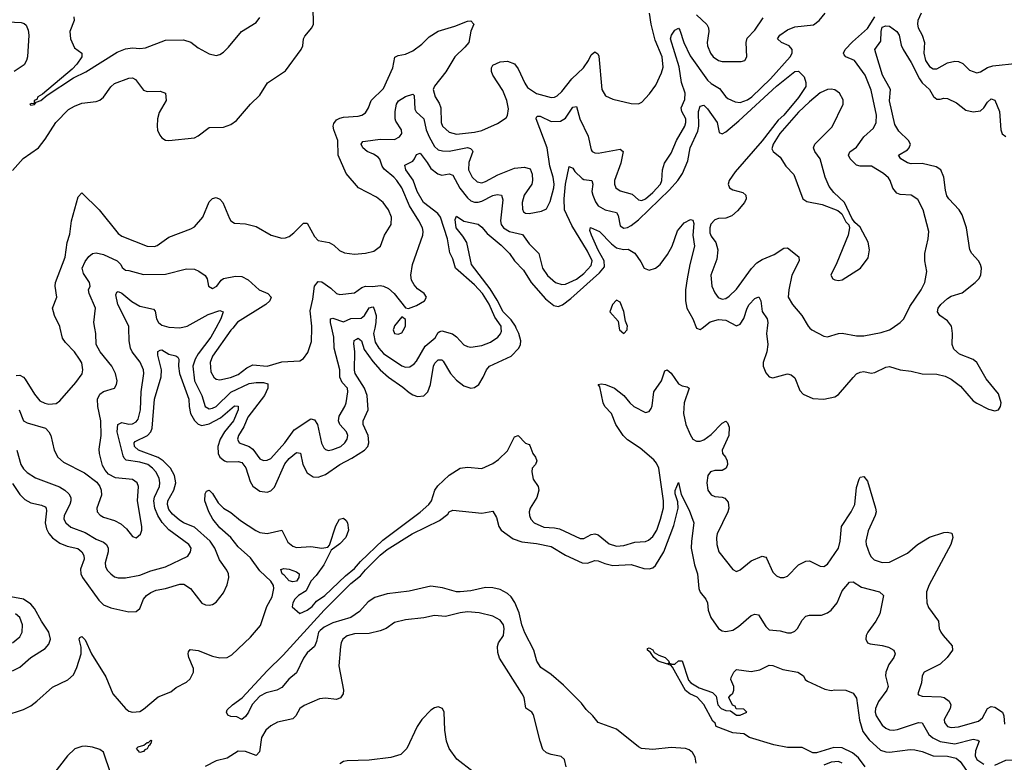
# Model space of a CAD drawing. Header units: inches. Extents: x 1694797 to 1849917, y 907313 to 1017959.
# Tile 703 of 834: x 1824009 to 1829422, y 967614 to 971694. Entities that reach past the tile are written whole.
import ezdxf

# ---------------------------------------------------------------- set-up
doc = ezdxf.new("R2010")
doc.units = ezdxf.units.IN
doc.header["$MEASUREMENT"] = 0
doc.layers.add('B8926', color=7, linetype='Continuous')
doc.layers.add('B8927', color=7, linetype='Continuous')

msp = doc.modelspace()

# ---------------------------------------------------------------- linework, layer by layer
at = {"layer": 'B8926', "color": 5}
for points, elevation in [([(1823970, 969146.8), (1824010, 969085.3), (1824038.2, 969058.2), (1824070, 969040.4), (1824130, 969027.6), (1824150, 969018.3), (1824155.4, 969010), (1824155.9, 968995.9), (1824149.2, 968929.2), (1824156.7, 968896.7), (1824170, 968871.1), (1824190, 968846.7), (1824230, 968818), (1824270, 968801), (1824328.5, 968788.5), (1824350.9, 968770), (1824362.7, 968750), (1824363.9, 968730), (1824344.2, 968675.8), (1824345.3, 968650), (1824354.8, 968630), (1824445.1, 968505.1), (1824470, 968478.9), (1824510, 968462), (1824610, 968440.7), (1824650, 968442), (1824670, 968458.7), (1824689.9, 968510.1), (1824706.2, 968530), (1824730, 968547.5), (1824759.5, 968559.5), (1824810.8, 968569.2), (1824890, 968593.3), (1824912.1, 968592.1), (1824948.3, 968570), (1825010, 968488.1), (1825030, 968479.2), (1825050, 968477.2), (1825070, 968481.8), (1825090, 968493.8), (1825130, 968544.9), (1825150.6, 968590), (1825158.5, 968630), (1825156.8, 968650), (1825148.5, 968670), (1825107.1, 968727.1), (1825082, 968790), (1825056.3, 968830), (1824970, 968905.9), (1824910, 968930.3), (1824885.7, 968945.7), (1824850, 968976.7), (1824830, 969002.4), (1824821.2, 969030), (1824823, 969050), (1824857.3, 969110), (1824867.9, 969150), (1824860.9, 969190), (1824837.8, 969230), (1824797.6, 969270), (1824770, 969288.3), (1824662.4, 969330), (1824641.1, 969350), (1824639.1, 969370), (1824643.9, 969376.1), (1824712.2, 969410), (1824730.6, 969429.4), (1824737.8, 969450), (1824750.6, 969610), (1824787.5, 969732.5), (1824788.1, 969770), (1824768.4, 969851.6), (1824768.8, 969871.2), (1824780.8, 969879.2), (1824790, 969880.9), (1824830, 969857.3), (1824867.6, 969847.6), (1824879.3, 969839.3), (1824883.9, 969830), (1824881.6, 969790), (1824887.1, 969750), (1824938.7, 969610), (1824940.4, 969570), (1824948.1, 969530), (1824970, 969491.9), (1824990, 969472.1), (1825010, 969465.1), (1825050, 969474.4), (1825112.7, 969507.3), (1825190, 969573.3), (1825211.1, 969571.1), (1825210.1, 969550), (1825184.1, 969490), (1825134.4, 969430), (1825110.5, 969390), (1825098.5, 969350), (1825101, 969310), (1825110.1, 969290), (1825134.6, 969270), (1825150, 969264.6), (1825210, 969267.5), (1825230, 969260.8), (1825252.4, 969232.4), (1825276.3, 969156.3), (1825290, 969131.2), (1825330, 969103.5), (1825370, 969099), (1825390, 969106.4), (1825410, 969125.4), (1825466.3, 969253.7), (1825490, 969284.2), (1825530, 969315.5), (1825552.7, 969312.7), (1825566, 969250), (1825590, 969204.5), (1825623.1, 969183.1), (1825650, 969181.5), (1825690, 969196.3), (1825769.8, 969250), (1825835.1, 969284.9), (1825903.9, 969330), (1825923.1, 969350), (1825929, 969370), (1825927.5, 969392.5), (1825924.2, 969410), (1825898, 969470), (1825896.7, 969490), (1825924.5, 969550), (1825919.2, 969630), (1825903.9, 969670), (1825853.3, 969750), (1825849.6, 969769.6), (1825850.9, 969870.9), (1825846.6, 969913.4), (1825848.6, 969931.4), (1825860.6, 969939.4), (1825870, 969944.3), (1825889.1, 969930), (1825902.5, 969882.5), (1825950, 969815.5), (1825990, 969770.7), (1826037.2, 969730), (1826116.1, 969676.1), (1826150, 969646.5), (1826170, 969632.7), (1826196.5, 969623.5), (1826230, 969628.6), (1826252.6, 969650), (1826268.1, 969690), (1826284.5, 969790), (1826292.1, 969807.9), (1826310, 969825.4), (1826330, 969825.8), (1826337.9, 969817.9), (1826377, 969750), (1826410, 969713.4), (1826450, 969683.5), (1826490, 969670.2), (1826510, 969673.7), (1826532.5, 969690), (1826557, 969730), (1826574.8, 969770), (1826590.9, 969790), (1826710, 969846.2), (1826752.2, 969890), (1826761.6, 969910), (1826763.8, 969930), (1826753.9, 969970), (1826739.3, 970000)], 620), ([(1823990, 969738.9), (1824010, 969741.5), (1824030, 969731.2), (1824039.8, 969719.8), (1824090, 969636.5), (1824120.3, 969600.3), (1824146.7, 969586.7), (1824170, 969581.4), (1824210, 969584.9), (1824230, 969600.3), (1824318.8, 969701.2), (1824351.8, 969748.2), (1824357, 969770), (1824350, 969809.5), (1824338.4, 969830), (1824310.7, 969870), (1824260.9, 969920.9), (1824245.2, 969945.2), (1824231.5, 970000)], 680), ([(1823993.4, 969330), (1824016.1, 969250), (1824030, 969227.2), (1824050, 969206.5), (1824096.6, 969176.6), (1824227.9, 969127.9), (1824258, 969110), (1824278.9, 969090), (1824290.2, 969070), (1824291, 969050), (1824285.3, 969030), (1824252.9, 968970), (1824252.6, 968950), (1824262.7, 968930), (1824290, 968905.9), (1824370, 968877.6), (1824430, 968839.5), (1824470, 968824), (1824487.3, 968810), (1824495.3, 968790), (1824495.8, 968770), (1824479, 968710), (1824480.6, 968690), (1824490.2, 968670), (1824510, 968649.1), (1824530, 968633.6), (1824550, 968627.1), (1824590, 968627.5), (1824670, 968642.4), (1824730, 968665.4), (1824810, 968687.6), (1824932.7, 968747.3), (1824948, 968770), (1824951, 968790), (1824939.7, 968810), (1824830, 968891.1), (1824792.4, 968932.4), (1824767.9, 968970), (1824752.6, 969010), (1824746.3, 969050), (1824749.6, 969070.4), (1824776.9, 969130), (1824779.4, 969150), (1824775.3, 969175.3), (1824757.5, 969210), (1824740.2, 969230), (1824712.9, 969250), (1824670, 969263.3), (1824595.1, 969275.1), (1824584.4, 969284.4), (1824578.2, 969298.2), (1824546, 969430), (1824548.3, 969470), (1824570, 969481.5), (1824610, 969472.2), (1824630, 969473.4), (1824650, 969484.8), (1824659.8, 969500.2), (1824672.9, 969550), (1824676.7, 969650), (1824691.7, 969750), (1824689.9, 969770), (1824672.4, 969812.4), (1824627.9, 969870), (1824618.2, 969890), (1824611.4, 969930), (1824609.3, 970000)], 640), ([(1824005.8, 969550), (1824030.3, 969490), (1824050, 969479), (1824151.6, 969450), (1824170.2, 969430), (1824180.8, 969410), (1824198.6, 969330), (1824219.6, 969290), (1824250, 969264.1), (1824365.5, 969205.5), (1824432.6, 969152.6), (1824449.2, 969130), (1824456.5, 969110), (1824458.5, 969081.5), (1824432.9, 969010), (1824434.9, 968990), (1824451.2, 968971.2), (1824470, 968960.8), (1824530, 968942.6), (1824565.3, 968925.3), (1824596.4, 968896.4), (1824630, 968855.5), (1824650, 968847.7), (1824672.5, 968867.5), (1824680.5, 968890), (1824681.5, 968910), (1824656.6, 969050), (1824662, 969130), (1824655.3, 969150), (1824628.7, 969168.7), (1824536.7, 969176.7), (1824497.1, 969197.1), (1824478.4, 969218.4), (1824465, 969245), (1824447.8, 969310), (1824445.4, 969334.6), (1824457.8, 969410), (1824456.2, 969490), (1824438.4, 969570), (1824436.8, 969610), (1824450, 969637.4), (1824470, 969652), (1824530, 969670.7), (1824541.6, 969690), (1824544.7, 969710), (1824535.3, 969750), (1824516.5, 969790), (1824451.3, 969870), (1824429.8, 969910), (1824427.6, 969970), (1824422, 970000)], 660), ([(1825087.1, 970000), (1825059.9, 969950), (1824990, 969859.1), (1824973, 969830), (1824961.5, 969790), (1824969.3, 969710), (1825011.2, 969630), (1825028.2, 969570), (1825050, 969556.3), (1825070, 969559.3), (1825090, 969568.7), (1825170, 969647.2), (1825270, 969695.5), (1825310, 969701.4), (1825350, 969700.4), (1825373.9, 969693.9), (1825374.1, 969670), (1825354.4, 969630), (1825262.9, 969510), (1825242, 969458), (1825212.2, 969410), (1825206, 969390), (1825215.6, 969370), (1825270, 969349.6), (1825290, 969334.5), (1825330, 969281.1), (1825350, 969272.8), (1825370, 969273.7), (1825390, 969283.2), (1825466.7, 969370), (1825518.3, 969441.7), (1825610, 969501.1), (1825630, 969496.5), (1825646.4, 969470), (1825667.4, 969367.4), (1825681.3, 969341.3), (1825690, 969332.2), (1825707.7, 969327.7), (1825730, 969332.6), (1825774.5, 969350), (1825796.2, 969370), (1825809.8, 969390), (1825813, 969410), (1825806.2, 969430), (1825770, 969469.8), (1825761.7, 969490), (1825764.8, 969515.2), (1825796.5, 969570), (1825803.1, 969590), (1825812.5, 969650), (1825810.6, 969670), (1825781.8, 969701.8), (1825769.9, 969729.9), (1825768.8, 969770), (1825737.5, 969890), (1825736.4, 969950), (1825724.9, 970000)], 640), ([(1825180.1, 970000), (1825170, 969987.9), (1825070, 969846.4), (1825056.4, 969810), (1825060.2, 969760.2), (1825076.5, 969730), (1825090, 969720.2), (1825110, 969715.3), (1825168.9, 969728.9), (1825210, 969745), (1825258.3, 969781.7), (1825290, 969798.5), (1825370, 969791.4), (1825450, 969814.6), (1825550, 969820.3), (1825570, 969832.4), (1825594.1, 969865.9), (1825614.1, 969925.9), (1825614.8, 970000)], 660), ([(1825960.6, 970000), (1825953.5, 969970), (1825963.2, 969923.2), (1825984, 969890), (1826010, 969860.9), (1826110, 969792), (1826130, 969785), (1826153.4, 969786.6), (1826177.3, 969802.7), (1826190, 969817.3), (1826238.5, 969901.5), (1826292.9, 969947.1), (1826310, 969976.5), (1826318.8, 969981.2), (1826330, 969984.6), (1826387.8, 969967.8), (1826411, 969951), (1826450, 969907.9), (1826470, 969898), (1826490, 969895.2), (1826550, 969904.8), (1826596.9, 969923.1), (1826637.2, 969950), (1826652.2, 969967.8), (1826657.4, 969982.6), (1826656.2, 970000)], 640), ([(1826066.3, 970000), (1826063.1, 969990), (1826070, 969970.8), (1826090, 969965.7), (1826110, 969973.4), (1826123.8, 970000)], 660), ([(1827305.4, 970000), (1827307.2, 969990), (1827330, 969970.7), (1827349.3, 969990), (1827349.4, 970000)], 620), ([(1827729.7, 970000), (1827730, 969999.1), (1827750, 969992), (1827760.3, 970000)], 620), ([(1828118.5, 970000), (1828115.1, 969970), (1828122.1, 969910), (1828115.7, 969870), (1828096.5, 969810), (1828095.8, 969790), (1828110, 969753.4), (1828130, 969732.7), (1828150, 969727.4), (1828230, 969748.5), (1828250, 969743.8), (1828270, 969727.3), (1828297.8, 969657.8), (1828316.9, 969636.9), (1828370, 969613.4), (1828430, 969610.3), (1828490, 969622.4), (1828510, 969634.4), (1828590, 969729.1), (1828610, 969748.1), (1828630, 969758.6), (1828650, 969760.8), (1828690, 969752.7), (1828710, 969756.1), (1828770, 969785.8), (1828790, 969788), (1828850, 969771.2), (1828910, 969763.1), (1828970, 969748.7), (1829050, 969747.6), (1829096.1, 969736.1), (1829130, 969720.2), (1829180.6, 969680.6), (1829250, 969600.7), (1829270, 969587.3), (1829334.4, 969554.4), (1829370, 969546), (1829390, 969551), (1829400.9, 969570), (1829404.5, 969590), (1829390, 969639.3), (1829322, 969722), (1829270, 969811.5), (1829250, 969826.6), (1829176.1, 969856.1), (1829144.2, 969884.2), (1829134.7, 969910), (1829137.2, 969970), (1829132.4, 970000)], 620), ([(1828353.4, 970000), (1828363.8, 969990), (1828430, 969955.3), (1828450, 969952), (1828510, 969970.3), (1828530, 969971.8), (1828610, 969958), (1828650, 969958), (1828744.7, 969975.3), (1828790, 969990.2), (1828804.6, 970000)], 640), ([(1823929.2, 967870.8), (1824030, 967904.4), (1824070, 967925.1), (1824104.3, 967950), (1824190, 968027.7), (1824273.6, 968066.4), (1824304.4, 968095.6), (1824324.2, 968135.8), (1824347.6, 968210), (1824346.4, 968246.4), (1824335.8, 968290), (1824340.3, 968299.7), (1824350, 968305.3), (1824370, 968286.7), (1824404.6, 968210), (1824483.2, 968083.2), (1824521.5, 967990), (1824590.1, 967910.1), (1824610, 967895.9), (1824630, 967889.5), (1824670, 967893.4), (1824690, 967905.5), (1824770, 967973.3), (1824839.3, 968000.7), (1824870, 968024.7), (1824926.4, 968053.6), (1824946.6, 968073.4), (1824965.6, 968110), (1824964, 968130), (1824939.5, 968190), (1824935.9, 968210), (1824938, 968222), (1824946.5, 968233.5), (1824990, 968228.8), (1825070, 968197.9), (1825110, 968188.6), (1825150, 968190.6), (1825175.8, 968204.2), (1825278.7, 968301.3), (1825333.9, 968366.1), (1825368.7, 968470), (1825396.4, 968523.6), (1825407.2, 968570), (1825405.2, 968585.2), (1825389.4, 968610), (1825330, 968666.2), (1825278, 968738), (1825210, 968798.3), (1825170.2, 968850.2), (1825110, 968902.4), (1825071.2, 968950), (1825048.3, 968990), (1825027, 969050), (1825028.3, 969090), (1825035.6, 969104.4), (1825050, 969108.9), (1825070, 969091.9), (1825099.4, 969039.4), (1825130, 969011.4), (1825170, 968986.7), (1825222.8, 968942.8), (1825308, 968888), (1825330, 968877.4), (1825370, 968871.4), (1825450, 968889.2), (1825483.4, 968823.4), (1825510, 968802.2), (1825530, 968794.3), (1825610, 968799.2), (1825670, 968791.4), (1825703.3, 968796.7), (1825713.1, 968806.9), (1825746.7, 968913.3), (1825767.9, 968950), (1825790, 968956.1), (1825803.6, 968943.6), (1825811.6, 968930), (1825816.2, 968890), (1825801.7, 968850), (1825770, 968814.1), (1825720.7, 968779.3), (1825680.8, 968699.2), (1825639.1, 968640.9), (1825610, 968609.7), (1825583.8, 968556.2), (1825542.6, 968530), (1825522.4, 968510), (1825510.8, 968490), (1825507.5, 968467.5), (1825550, 968431.3), (1825590, 968449.2), (1825616.1, 968470), (1825641.3, 968498.7), (1825686, 968530), (1825800.9, 968639.1), (1825850, 968679.6), (1825881.9, 968718.1), (1826005.4, 968834.6), (1826211.3, 968988.7), (1826259.1, 969030), (1826273.1, 969050), (1826290.6, 969110), (1826307.5, 969132.5), (1826370, 969191.5), (1826430.1, 969230.1), (1826470, 969235.9), (1826550, 969229.1), (1826610, 969255.9), (1826641.3, 969278.7), (1826690, 969326.2), (1826730, 969401.8), (1826750, 969410.2), (1826790, 969367.9), (1826810, 969360.3), (1826814.4, 969354.4), (1826829.4, 969310), (1826845.2, 969290), (1826851.2, 969270), (1826844, 969250), (1826825.8, 969230), (1826824.2, 969210), (1826832.2, 969170), (1826860.2, 969130), (1826863.8, 969110), (1826852.5, 969070), (1826815.2, 969010), (1826810.2, 968990), (1826811.2, 968970), (1826819.1, 968950), (1826836.9, 968930), (1826890, 968906.2), (1826950, 968903.1), (1826976.9, 968896.9), (1827090, 968843.2), (1827110, 968843.8), (1827150, 968866.6), (1827170, 968870.1), (1827190, 968863.3), (1827250, 968814.4), (1827290, 968800.9), (1827330, 968806.1), (1827390, 968824.6), (1827450, 968827.3), (1827465.8, 968834.2), (1827490, 968854.4), (1827511.1, 968888.9), (1827532.3, 968950), (1827547.5, 969012.5), (1827548.9, 969050), (1827523.1, 969230), (1827510, 969258.4), (1827495.7, 969275.7), (1827419.4, 969339.4), (1827350, 969385.7), (1827326.2, 969410), (1827286.1, 969470), (1827262.5, 969530), (1827226.5, 969570), (1827216, 969590), (1827197.4, 969677.3), (1827189.7, 969690.3), (1827206.3, 969693.7), (1827230, 969689.1), (1827278.4, 969670), (1827330, 969630.2), (1827362.3, 969590), (1827385, 969570), (1827450, 969536.5), (1827470, 969542), (1827481.3, 969558.7), (1827486.8, 969573.1), (1827494.7, 969650), (1827536.7, 969710), (1827555.1, 969764.9), (1827568.5, 969771.5), (1827590, 969752.1), (1827630, 969693.4), (1827650, 969682.3), (1827677.9, 969677.9), (1827688.7, 969670), (1827661.1, 969590), (1827658.6, 969530), (1827671.8, 969470), (1827694.4, 969414.4), (1827710, 969389.1), (1827730, 969379.3), (1827750, 969379.4), (1827770, 969385.6), (1827810, 969415.3), (1827870, 969478), (1827890, 969489), (1827899.5, 969479.5), (1827910, 969454.9), (1827907.3, 969410), (1827870.3, 969330), (1827872.2, 969310), (1827888.8, 969290), (1827898, 969270), (1827900.2, 969250), (1827893.6, 969230), (1827870, 969216.8), (1827830, 969217.2), (1827807.2, 969210), (1827791.7, 969190), (1827786.8, 969150), (1827791.3, 969110), (1827810, 969083.2), (1827830, 969074.4), (1827870, 969071.3), (1827885.6, 969065.6), (1827903.6, 969043.6), (1827907, 969010), (1827901.6, 968990), (1827843.5, 968870), (1827839.7, 968850), (1827841.4, 968810), (1827852.3, 968770), (1827930, 968673.4), (1827950, 968662.4), (1827970, 968671.7), (1828030, 968721.2), (1828090, 968746), (1828110, 968741.3), (1828115.1, 968735.1), (1828150, 968658), (1828170, 968639), (1828190, 968630.2), (1828210, 968629.1), (1828230, 968637.4), (1828290, 968698.7), (1828330, 968719.5), (1828350, 968721.6), (1828410, 968692), (1828430, 968690.3), (1828450, 968702.7), (1828510.9, 968790), (1828520.1, 968830), (1828527.1, 968910), (1828579.4, 968990), (1828599.8, 969030), (1828610, 969124.7), (1828624.2, 969170), (1828630, 969180.7), (1828650, 969184), (1828670, 969158.8), (1828714.3, 969010), (1828716.5, 968990), (1828712.3, 968970), (1828673.7, 968886.3), (1828661.1, 968830), (1828663, 968810), (1828680, 968760), (1828690, 968742.3), (1828707.2, 968727.2), (1828750, 968711.9), (1828790, 968714.3), (1828890, 968764), (1828944.7, 968810), (1829010, 968851.2), (1829090, 968876), (1829110, 968878.7), (1829133.3, 968873.3), (1829139.5, 968850), (1829127.4, 968810), (1829008.2, 968590), (1828993.8, 968550), (1828993.6, 968530), (1828996.5, 968490), (1829004.6, 968464.6), (1829060.7, 968390), (1829063.8, 968350), (1829072.4, 968330), (1829084.9, 968310), (1829134.8, 968254.8), (1829136.9, 968230), (1829108.3, 968190), (1829070, 968153.8), (1828980.3, 968110), (1828970.2, 968090), (1828965.6, 968050), (1828946.7, 967990), (1828950, 967984.9), (1828970, 967978), (1829074.2, 967974.2), (1829090.4, 967970), (1829119, 967950), (1829128.2, 967930), (1829124.7, 967910), (1829091.1, 967850), (1829092.1, 967832), (1829110, 967810.2), (1829130, 967805.5), (1829170, 967808.9), (1829280, 967840), (1829301.6, 967858.4), (1829330, 967909.1), (1829350, 967920.6), (1829370, 967917.3), (1829410.9, 967890), (1829418.6, 967870), (1829423, 967823)], 580), ([(1827727.8, 967610), (1827721.5, 967641.5), (1827707.9, 967667.9), (1827690, 967682.2), (1827669.1, 967689.1), (1827590, 967695), (1827490, 967683.7), (1827427.8, 967690), (1827410, 967699.8), (1827290, 967796.9), (1827190, 967832.7), (1827159.5, 967870), (1827123.7, 967903.7), (1827098.4, 967938.4), (1826998.2, 968038.1), (1826930, 968097.3), (1826874.3, 968134.3), (1826851.3, 968170), (1826834.7, 968230), (1826785.7, 968325.7), (1826769.7, 968369.7), (1826754.9, 968434.9), (1826731.5, 968491.5), (1826710, 968522.7), (1826690, 968542.1), (1826650, 968562.8), (1826610, 968572.3), (1826570, 968573.9), (1826490, 968556.4), (1826429.9, 968549.9), (1826410, 968551.1), (1826333.6, 968573.6), (1826270, 968581.9), (1826150, 968553.9), (1826030, 968539.7), (1825960.9, 968519.1), (1825924.2, 968495.8), (1825877.1, 968442.9), (1825830, 968410.4), (1825730, 968380.2), (1825683.6, 968356.4), (1825661, 968339), (1825651.8, 968330), (1825641.6, 968278.4), (1825630.4, 968250), (1825590, 968216.2), (1825570, 968187), (1825530, 968105.6), (1825488.5, 968071.5), (1825450, 968025.2), (1825422, 968010), (1825363.4, 967996.6), (1825330, 967976.9), (1825288.1, 967931.9), (1825267.2, 967890), (1825250, 967866), (1825230, 967848.7), (1825203.7, 967863.7), (1825170, 967866.6), (1825153, 967873), (1825145.6, 967890), (1825150, 967902), (1825178.5, 967930), (1825231.4, 967968.6), (1825370, 968117.5), (1825457.6, 968202.4), (1825683.5, 968450), (1825830, 968596), (1825882.2, 968637.8), (1825910, 968672), (1825990, 968751.7), (1826030, 968783.8), (1826166, 968870), (1826317.5, 968942.5), (1826362.8, 968977.2), (1826370, 968990.7), (1826390, 968999.1), (1826550, 968983.7), (1826610, 968993.4), (1826630, 968958.8), (1826642.3, 968910), (1826655.6, 968890), (1826722.1, 968842.1), (1826770, 968825.1), (1826850, 968816.9), (1826930, 968799.8), (1827010, 968751.5), (1827102, 968710), (1827130, 968708.3), (1827170, 968722.6), (1827190, 968722), (1827226.3, 968706.3), (1827270, 968695.2), (1827370, 968701.4), (1827439.4, 968679.4), (1827470, 968678), (1827490, 968682.9), (1827503.6, 968696.4), (1827549.4, 968770), (1827604.3, 968915.7), (1827628.1, 969010), (1827626.2, 969046.2), (1827611.5, 969090), (1827611.7, 969108.3), (1827630, 969151.3), (1827645.3, 969085.2), (1827690, 968999.5), (1827715.6, 968930), (1827701.8, 968830), (1827701, 968790), (1827718.6, 968698.6), (1827735.2, 968650), (1827743.2, 968570), (1827750, 968548.7), (1827781.5, 968510), (1827790.9, 968490.9), (1827793.2, 968450), (1827807.8, 968410), (1827850, 968348.6), (1827870, 968336.6), (1827890, 968332.5), (1827930, 968340.2), (1827960.2, 968359.8), (1828030, 968420.2), (1828050, 968428.8), (1828070, 968424.4), (1828110, 968359.5), (1828130, 968341.1), (1828190, 968337.4), (1828230, 968326.3), (1828250, 968326.3), (1828270, 968334.4), (1828285.6, 968350), (1828310, 968395.5), (1828330, 968417.4), (1828350, 968422.7), (1828417.4, 968422.6), (1828450, 968434.6), (1828470, 968450.2), (1828502, 968490), (1828530, 968556.4), (1828570, 968604), (1828590, 968604.9), (1828636.1, 968576.1), (1828734.8, 968550), (1828757.1, 968530), (1828737.4, 968430), (1828715.3, 968390), (1828671.8, 968330), (1828662.6, 968310), (1828660.4, 968290), (1828670.4, 968270.4), (1828684.9, 968264.9), (1828750, 968256.2), (1828786, 968246), (1828813.7, 968230), (1828821.7, 968210), (1828814, 968190), (1828787.7, 968152.3), (1828771, 968110), (1828768.4, 968090), (1828783, 968030), (1828775.3, 968010), (1828730, 967947.8), (1828713, 967910), (1828711.9, 967890), (1828717.2, 967870), (1828750, 967818.4), (1828770, 967801.6), (1828790, 967792.9), (1828810, 967790.8), (1828834.5, 967794.5), (1828950, 967833.5), (1828970, 967830.2), (1829007.4, 967767.4), (1829028.3, 967748.3), (1829068.6, 967728.6), (1829150, 967715.8), (1829250, 967741), (1829276.5, 967736.5), (1829283.2, 967730), (1829263.5, 967676.5), (1829260.6, 967650), (1829270, 967628.8), (1829310, 967603.3)], 560), ([(1823970, 968117.6), (1824010, 968136.6), (1824070.3, 968189.7), (1824150, 968240.2), (1824170, 968263.2), (1824178.1, 968290), (1824169.9, 968330), (1824128.9, 968388.9), (1824090, 968458.7), (1824070, 968483.1), (1824030, 968510.8), (1823919.7, 968530)], 620), ([(1827012.8, 967590), (1827004.7, 967630), (1826986.4, 967646.4), (1826930, 967656.4), (1826906, 967666), (1826885.3, 967685.3), (1826869.7, 967730), (1826834.5, 967874.5), (1826824.7, 967890), (1826792.4, 967912.4), (1826782.3, 967970), (1826771.9, 967990), (1826646.3, 968186.3), (1826637.6, 968217.6), (1826635.4, 968250), (1826641.8, 968270), (1826668.7, 968310), (1826672.3, 968350), (1826668.4, 968370), (1826650, 968395.8), (1826610, 968417.7), (1826534.6, 968434.6), (1826470, 968440.2), (1826430, 968435.6), (1826350, 968415.9), (1826290, 968420.3), (1826230, 968407.1), (1826130, 968397.4), (1826070, 968382.6), (1826023, 968350), (1825990, 968335.6), (1825930, 968321.6), (1825850, 968319.5), (1825810, 968309), (1825786, 968290), (1825775.9, 968270), (1825772.1, 968250), (1825764, 968144), (1825788.4, 968010), (1825787.2, 967990), (1825772.4, 967967.6), (1825750, 967958.7), (1825690, 967965.8), (1825657.9, 967962.1), (1825573.8, 967926.2), (1825550.1, 967909.9), (1825526.5, 967870), (1825510, 967853.5), (1825426.2, 967833.8), (1825390, 967814.2), (1825362.6, 967790), (1825338.5, 967750), (1825327.7, 967672.3), (1825310, 967651.8), (1825250, 967674.3), (1825210, 967674.6), (1825150, 967637.1), (1825090, 967622.4), (1825028.6, 967591.4)], 580), ([(1823970, 968270.2), (1824010, 968304.2), (1824023.5, 968330), (1824025, 968370), (1824010.6, 968410), (1823986.2, 968430)], 640), ([(1828657, 967590), (1828619.6, 967639.6), (1828586.9, 967666.9), (1828530, 967692.8), (1828484, 967696), (1828390, 967666.9), (1828370, 967665.5), (1828310, 967694.7), (1828230, 967695.7), (1828155.1, 967710), (1828020.9, 967750), (1827990, 967770.9), (1827930, 967775.8), (1827838, 967810), (1827832.7, 967830), (1827820.1, 967840.1), (1827770, 967931.6), (1827732.9, 967972.9), (1827693.2, 967990), (1827670, 968009.4), (1827597.6, 968137.6), (1827587.8, 968147.8), (1827578, 968150), (1827582, 968158), (1827593.2, 968153.2), (1827610, 968154), (1827630, 968171), (1827650, 968171.3), (1827686.3, 968066.3), (1827698.4, 968050), (1827744, 968024), (1827817.3, 967997.3), (1827837.6, 967977.6), (1827847.6, 967930), (1827864.4, 967910), (1827890, 967899.3), (1827916.9, 967896.9), (1827950, 967874), (1827970, 967874), (1828006, 967890), (1827990, 967906), (1827947.3, 967907.3), (1827942, 967922), (1827928.4, 967928.4), (1827908, 967970), (1827916.4, 967983.6), (1827930, 967994), (1827935.3, 968010), (1827935.3, 968030), (1827918, 968070), (1827920.4, 968079.6), (1827935.3, 968110), (1827950, 968124.7), (1828030, 968113), (1828077.2, 968122.8), (1828130, 968148), (1828150, 968146.7), (1828204.6, 968124.6), (1828286, 968110), (1828317.3, 968090), (1828327.3, 968070), (1828340.7, 968060.7), (1828435.2, 968015.2), (1828470, 968008), (1828490, 968012.7), (1828551.3, 968010), (1828590, 967993.4), (1828610, 967966), (1828625.1, 967845.1), (1828643.8, 967783.8), (1828678, 967738), (1828741.5, 967681.5), (1828770, 967670.9), (1828790, 967670.1), (1828904.8, 967684.8), (1828930, 967683.2), (1828970, 967673), (1829030, 967648.8), (1829110, 967648.5), (1829156.3, 967636.3), (1829178.8, 967618.8), (1829214.7, 967570)], 540), ([(1826501.5, 967561.5), (1826411.8, 967631.8), (1826369.8, 967690), (1826355.3, 967730), (1826345.8, 967790), (1826342.6, 967890), (1826333.6, 967910), (1826310, 967918.5), (1826290, 967913.5), (1826270, 967899.7), (1826219.5, 967850), (1826194, 967810), (1826136.9, 967690), (1826103.8, 967656.2), (1826050, 967639.8), (1825930, 967626), (1825810, 967622.6), (1825790, 967618.9), (1825770, 967606.3)], 620), ([(1824509.5, 967550), (1824469.6, 967669.5), (1824450, 967684), (1824410, 967697.5), (1824370, 967703.2), (1824350, 967701.6), (1824312.1, 967687.9), (1824271.7, 967650), (1824140, 967480)], 580), ([(1829370, 967599), (1829430, 967625.6), (1829470, 967627.7), (1829510, 967620.7), (1829570, 967587.6)], 560), ([(1828530, 967609.8), (1828510, 967618), (1828470, 967615.8), (1828430, 967599)], 560)]:
    msp.add_lwpolyline(points, dxfattribs=dict(at, elevation=elevation))
for points, elevation in [([(1825510, 968606.2), (1825490, 968610.9), (1825462.9, 968642.9), (1825451.3, 968650), (1825445.6, 968674.4), (1825461, 968679), (1825490, 968675.4), (1825530, 968661), (1825545.5, 968650), (1825544.2, 968630), (1825530, 968609.1)], 560), ([(1827570, 968154), (1827518.4, 968170), (1827494.5, 968190), (1827477.2, 968217.2), (1827459.5, 968230), (1827460.7, 968239.3), (1827470, 968244), (1827490, 968231.8), (1827497.6, 968217.6), (1827522.4, 968202.4), (1827557.1, 968190), (1827578, 968170), (1827579.1, 968160.9)], 540), ([(1824670, 967668.5), (1824652, 967690), (1824660.7, 967699.3), (1824691.4, 967708.6), (1824710, 967723.1), (1824717.7, 967722.3), (1824730, 967735.3), (1824733.6, 967733.6), (1824730, 967717.2), (1824724.5, 967715.5), (1824726.7, 967710), (1824716.8, 967703.2), (1824710, 967687.4), (1824697.3, 967682.7), (1824690, 967673.6)], 560)]:
    msp.add_lwpolyline(points, close=True, dxfattribs=dict(at, elevation=elevation))
at = {"layer": 'B8927', "color": 5}
for points, elevation in [([(1823970, 970866), (1824029.1, 970930.9), (1824112.4, 970990), (1824150, 971038), (1824208.2, 971130), (1824278.3, 971201.7), (1824310, 971220.2), (1824350, 971235.2), (1824430, 971245.8), (1824450, 971252.6), (1824470, 971268.9), (1824510, 971326.3), (1824530, 971343.9), (1824610, 971373.7), (1824630, 971375), (1824645.6, 971365.6), (1824690, 971306.7), (1824710, 971300.2), (1824782, 971302), (1824810.6, 971290), (1824813.7, 971250), (1824776.2, 971183.8), (1824767.3, 971150), (1824764.1, 971110), (1824766.8, 971086.8), (1824779.1, 971059.1), (1824790, 971045.3), (1824810, 971033.1), (1824830, 971030.3), (1824970, 971045.8), (1824990, 971055.8), (1825050, 971102), (1825130, 971104.7), (1825170, 971119), (1825200.3, 971139.7), (1825277.7, 971230), (1825330, 971280.2), (1825371.9, 971348.1), (1825470, 971413.4), (1825555.8, 971530), (1825565.4, 971550), (1825569.7, 971590), (1825575.8, 971604.2), (1825615.6, 971650), (1825624.7, 971670), (1825622.5, 971762.5)], 720), ([(1824306.9, 971710), (1824307.9, 971690), (1824285.5, 971630), (1824287.8, 971590), (1824310, 971539.3), (1824350.5, 971510), (1824351.7, 971490), (1824323.9, 971450), (1824297.8, 971422.2), (1824135.1, 971284.9), (1824109.4, 971270), (1824103.5, 971256.5), (1824088.3, 971250), (1824088.1, 971231.9), (1824074.5, 971234.5), (1824065.7, 971230), (1824070, 971224.9), (1824090, 971229.3), (1824099, 971241), (1824125.6, 971250), (1824160.9, 971279.1), (1824305.9, 971374.1), (1824372, 971408), (1824544.4, 971515.6), (1824590, 971534.4), (1824630, 971540.7), (1824670, 971536.9), (1824700.4, 971539.6), (1824810, 971581.1), (1824910, 971583.7), (1824950, 971570.4), (1824990, 971539.3), (1825050, 971506.4), (1825090, 971497.6), (1825110, 971503.8), (1825130, 971516.4), (1825156.8, 971543.2), (1825229.4, 971630), (1825310, 971679.1), (1825330, 971707.3)], 740), ([(1824231.5, 970000), (1824229.2, 970009.2), (1824200.3, 970070), (1824189.7, 970110), (1824212.6, 970170), (1824204.2, 970230), (1824206.4, 970250), (1824258.5, 970390), (1824270.9, 970470), (1824284.4, 970515.6), (1824294.3, 970590), (1824330, 970720.4), (1824350, 970743.6), (1824445.3, 970650), (1824550, 970520.3), (1824570, 970505.5), (1824710, 970449.4), (1824750, 970448.4), (1824765.8, 970454.2), (1824830, 970499.6), (1824950, 970544.7), (1824970, 970556.1), (1825016.2, 970610), (1825050, 970692.9), (1825070, 970712.4), (1825090, 970716.9), (1825110, 970708.9), (1825125.5, 970690), (1825162.1, 970602.1), (1825170.1, 970590.1), (1825190, 970576.5), (1825250, 970572), (1825310, 970558.5), (1825391.2, 970511.2), (1825450, 970494), (1825470, 970495.2), (1825490, 970504), (1825516.3, 970523.7), (1825570, 970576.4), (1825590, 970576.3), (1825630, 970502.8), (1825650, 970480.5), (1825710.3, 970470.3), (1825735.9, 970455.9), (1825767.1, 970427.1), (1825794.1, 970414.1), (1825850, 970406.7), (1825910, 970411.3), (1825956.6, 970423.4), (1825991.8, 970450), (1826015.1, 970510), (1826050.7, 970569.3), (1826053.2, 970610), (1826037.1, 970650), (1826008.2, 970690), (1825970, 970719.1), (1825871.8, 970770), (1825803.5, 970850), (1825759.5, 970950), (1825757.2, 971030), (1825736.3, 971090), (1825732.4, 971110), (1825735.2, 971124.8), (1825750, 971143.6), (1825770, 971153.4), (1825790, 971158.8), (1825870, 971164.2), (1825890, 971169.2), (1825910, 971182.3), (1825927.2, 971210), (1825941.5, 971250), (1826010, 971315.8), (1826059.8, 971430), (1826071.2, 971488.8), (1826090, 971498), (1826130, 971504.4), (1826170, 971523.8), (1826219.8, 971560.2), (1826259.4, 971600.6), (1826310, 971632.3), (1826400.9, 971659.1), (1826470, 971686.7), (1826490, 971687.7), (1826505.5, 971670), (1826489.1, 971630.9), (1826477.3, 971570), (1826456.7, 971543.3), (1826400.7, 971490), (1826351.6, 971408.4), (1826289.6, 971330), (1826281.7, 971310), (1826293.7, 971270), (1826315.6, 971235.6), (1826324.6, 971210), (1826326.7, 971130), (1826333.6, 971110), (1826370, 971077.2), (1826410, 971065.8), (1826510, 971076.3), (1826550, 971085.8), (1826636, 971124), (1826684, 971156), (1826691.4, 971168.6), (1826696.2, 971203.8), (1826687.7, 971250), (1826665.2, 971305.2), (1826610.6, 971390), (1826602.6, 971410), (1826602.2, 971430), (1826610, 971443.7), (1826650, 971462.6), (1826690, 971465.8), (1826730, 971451.6), (1826750, 971424.4), (1826785.2, 971345.2), (1826801.5, 971321.5), (1826850, 971288.4), (1826930, 971266.1), (1826950, 971268.8), (1826964, 971276), (1826990, 971299.3), (1827045.2, 971370), (1827107.6, 971430), (1827135.2, 971470), (1827150, 971502), (1827170, 971518.7), (1827186.8, 971506.8), (1827193.4, 971493.4), (1827208.8, 971310), (1827230, 971276), (1827270, 971257.3), (1827370, 971233.1), (1827410, 971232), (1827430, 971241.3), (1827472.1, 971287.9), (1827505.4, 971334.6), (1827538, 971402), (1827546, 971434), (1827541.7, 971490), (1827502.5, 971582.5), (1827480.8, 971670), (1827470.4, 971730)], 680), ([(1825614.8, 970000), (1825614.8, 970010), (1825605.8, 970094.2), (1825621, 970159), (1825630.4, 970229.6), (1825650, 970256.6), (1825670, 970254.8), (1825720, 970220), (1825750, 970190.2), (1825770, 970183.8), (1825850, 970193), (1825890, 970222.6), (1825910, 970229.5), (1825950, 970228.5), (1825990, 970233.7), (1826010, 970230.2), (1826037.2, 970217.2), (1826067.8, 970190), (1826130, 970110.7), (1826147.3, 970107.3), (1826190, 970124.9), (1826234, 970150), (1826245.2, 970170), (1826232.3, 970190), (1826196, 970216), (1826177.6, 970237.6), (1826163.5, 970263.5), (1826158.8, 970290), (1826169, 970350), (1826226, 970510), (1826227.7, 970530), (1826222.8, 970550), (1826203.9, 970590), (1826151.9, 970671.9), (1826110.4, 970770), (1826083.2, 970810), (1826066.5, 970830), (1826013.1, 970873.1), (1826002.1, 970890), (1825988.2, 970928.2), (1825979, 970939), (1825955, 970955), (1825919.2, 970970), (1825895.8, 970990), (1825885.8, 971010), (1825895.4, 971024.6), (1825910, 971027.7), (1825990, 971038.5), (1826070, 971036.5), (1826097.7, 971050), (1826110.7, 971070), (1826108.7, 971090), (1826077.6, 971137.6), (1826073.6, 971150), (1826074.1, 971190), (1826081.5, 971230), (1826091.2, 971248.8), (1826130, 971272.8), (1826170, 971284.5), (1826177.1, 971277.1), (1826182.1, 971202.1), (1826188.9, 971188.9), (1826230.1, 971150.1), (1826244.1, 971090), (1826259.5, 971050), (1826290, 970997.1), (1826310, 970979.8), (1826333.3, 970973.3), (1826370, 970971.2), (1826470, 970991.4), (1826487.3, 970987.3), (1826497.2, 970977.2), (1826500.6, 970970), (1826477.8, 970910), (1826476.4, 970870), (1826495.7, 970830), (1826524, 970804), (1826550, 970798.4), (1826570, 970804.7), (1826637.2, 970842.8), (1826730, 970878.7), (1826784.6, 970884.6), (1826814.9, 970874.9), (1826825.5, 970845.5), (1826828, 970810), (1826824.2, 970790), (1826783, 970730), (1826770.9, 970690), (1826772.6, 970652.6), (1826779.3, 970639.3), (1826790, 970630.9), (1826810.1, 970630.1), (1826876.8, 970643.2), (1826904.5, 970655.5), (1826925.2, 970694.8), (1826945.6, 970770), (1826947.7, 970790), (1826942.2, 970830), (1826922.9, 970890), (1826907.9, 970990), (1826849.1, 971150), (1826850, 971158), (1826854.8, 971165.2), (1826870, 971165.2), (1826930, 971134.5), (1826982.5, 971137.5), (1827010, 971152.5), (1827050, 971214.7), (1827070, 971217.6), (1827088.3, 971150), (1827133.6, 971053.6), (1827150, 970979.1), (1827156.4, 970970), (1827170, 970962.4), (1827190, 970960.6), (1827310, 970983.8), (1827326, 970970), (1827314.1, 970905.9), (1827279.8, 970810), (1827278.3, 970790), (1827285.4, 970770), (1827310, 970753.5), (1827375.3, 970735.3), (1827410, 970704.7), (1827430, 970701.4), (1827450, 970710.1), (1827490, 970745.1), (1827531.5, 970790), (1827539.9, 970810), (1827542.7, 970870), (1827553.5, 970906.5), (1827590, 970960.3), (1827619.6, 971030), (1827665.3, 971110), (1827670.8, 971130), (1827670.8, 971150), (1827649.9, 971190), (1827644.6, 971210), (1827664.7, 971255.3), (1827666.5, 971290), (1827647.1, 971350), (1827635.3, 971435.3), (1827587.5, 971590), (1827591.9, 971610), (1827610, 971637.7), (1827630, 971647), (1827637.8, 971637.8), (1827660.1, 971570), (1827695.2, 971495.2), (1827790, 971362.2), (1827810, 971343.5), (1827856.1, 971316.1), (1827890, 971270.3), (1827901.6, 971261.6), (1827942.7, 971242.7), (1827970, 971239.4), (1828010, 971253.4), (1828033.5, 971270), (1828136.2, 971370), (1828244.5, 971490), (1828255.6, 971510), (1828254.7, 971530), (1828238.7, 971550), (1828196.9, 971570), (1828175.8, 971590), (1828188.5, 971610), (1828230, 971637.9), (1828270, 971655.7), (1828373.5, 971666.5), (1828404.2, 971690), (1828436.4, 971730)], 660), ([(1827730, 971721.5), (1827787.3, 971667.3), (1827795.8, 971650), (1827797.2, 971630), (1827788.8, 971570), (1827790.8, 971550), (1827805.8, 971510), (1827820.9, 971490), (1827850, 971470.8), (1827870, 971464.1), (1827975.6, 971464.4), (1827996, 971470), (1828005.6, 971490), (1828003.5, 971570), (1828007.6, 971592.4), (1828050, 971637), (1828095.3, 971704.7)], 680), ([(1828804.6, 970000), (1828849.6, 970030), (1828869.7, 970050), (1828901.9, 970118.1), (1828963.9, 970210), (1828983.9, 970250), (1828996, 970310), (1828984.4, 970370), (1828983.9, 970410), (1829002.8, 970490), (1829007.6, 970530), (1828975.5, 970650), (1828947, 970707), (1828910, 970729.7), (1828850, 970733.5), (1828830, 970741.1), (1828808.1, 970768.1), (1828794.7, 970810), (1828785.4, 970825.4), (1828757.4, 970850), (1828692, 970890), (1828630, 970889.9), (1828610, 970895.7), (1828574.2, 970930), (1828565, 970950), (1828572.4, 970967.6), (1828610, 970994.7), (1828650, 971051.7), (1828702.4, 971097.6), (1828716.8, 971130), (1828719.5, 971170), (1828690, 971307.3), (1828657.3, 971390), (1828598.5, 971470), (1828550.6, 971490.6), (1828541.6, 971501.6), (1828537.8, 971510), (1828546.2, 971530), (1828586.7, 971573.3), (1828670, 971646.1), (1828710.5, 971709.5)], 640), ([(1828964.4, 971730), (1828946.1, 971690), (1828944.6, 971670), (1828948.8, 971650), (1828970.2, 971610), (1828983.7, 971570), (1828978.9, 971510), (1828988, 971470), (1829010, 971437), (1829030, 971424.1), (1829050, 971424.4), (1829110, 971458), (1829150, 971467.2), (1829170, 971464.8), (1829194.5, 971454.5), (1829230, 971417.6), (1829270, 971401.7), (1829290, 971407.4), (1829328.5, 971431.5), (1829358.9, 971441.1), (1829495.8, 971455.8)], 640), ([(1823910, 971683.9), (1824018.3, 971678.3), (1824033.8, 971673.9), (1824044.6, 971664.6), (1824056.5, 971636.5), (1824059.3, 971610), (1824051.4, 971490), (1824047.3, 971470), (1824033.1, 971446.9), (1823979.5, 971410)], 720), ([(1829132.4, 970000), (1829130.8, 970010), (1829110, 970039.3), (1829066.4, 970070), (1829055.3, 970090), (1829058.5, 970110), (1829073.2, 970130), (1829110, 970163.2), (1829130, 970174.8), (1829190, 970194.1), (1829262.2, 970250), (1829281, 970270), (1829292.1, 970290), (1829296.5, 970330), (1829291.6, 970350), (1829279.8, 970370), (1829244, 970410), (1829232.4, 970430), (1829213, 970550), (1829190, 970622), (1829174, 970650), (1829116.8, 970710), (1829106.6, 970726.6), (1829097.6, 970757.6), (1829089.8, 970830), (1829072.1, 970870), (1829046.8, 970886.8), (1828970, 970905.2), (1828910, 970902.5), (1828890, 970907.7), (1828853.7, 970930), (1828839.5, 970950), (1828890, 970980.2), (1828899.4, 970990), (1828905.4, 971010), (1828894.7, 971030), (1828841.8, 971081.8), (1828819.4, 971119.4), (1828791.1, 971248.9), (1828795.8, 971310), (1828752.3, 971390), (1828714.9, 971510), (1828710.8, 971530), (1828743.7, 971576.3), (1828744.1, 971630), (1828750, 971652.6), (1828770, 971660.8), (1828790, 971658.1), (1828831.6, 971630), (1828843.5, 971610), (1828855.4, 971555.4), (1828865.6, 971530), (1828910, 971459.6), (1828954.7, 971370), (1828970, 971347.6), (1829010.4, 971310.4), (1829033, 971273), (1829050, 971258.6), (1829070, 971257.7), (1829090, 971263.2), (1829110, 971260.7), (1829158, 971238), (1829210, 971197.3), (1829250, 971188.8), (1829290, 971193.9), (1829309.5, 971210.5), (1829330, 971241.2), (1829350, 971260.2), (1829370, 971251.6), (1829395.5, 971190), (1829401.7, 971090), (1829410, 971068.2), (1829430, 971052.7)], 620), ([(1826656.2, 970000), (1826655.5, 970010), (1826620.8, 970060.8), (1826590, 970130.5), (1826553.2, 970190), (1826510, 970237.8), (1826405.7, 970330), (1826390, 970381.3), (1826374.3, 970414.3), (1826361.6, 970490), (1826322.7, 970610), (1826307.9, 970630), (1826229.5, 970690), (1826193.9, 970750), (1826172, 970812), (1826131.3, 970870), (1826125.6, 970894.4), (1826170, 970917.7), (1826180.3, 970930), (1826190, 970953.4), (1826210, 970960.3), (1826250, 970910.1), (1826270, 970877), (1826307.4, 970847.4), (1826330, 970839.8), (1826370, 970848.1), (1826390, 970840.7), (1826428.9, 970768.9), (1826470, 970715.8), (1826490, 970698.9), (1826510, 970691.3), (1826530, 970691.2), (1826550, 970696.8), (1826610, 970727.9), (1826634.3, 970734.3), (1826657, 970730), (1826664.8, 970704.8), (1826651.8, 970590), (1826656.2, 970570), (1826668.8, 970550), (1826702.6, 970530), (1826774, 970514), (1826810, 970462.6), (1826863.7, 970410), (1826883.8, 970330), (1826910, 970288.5), (1826953.7, 970250), (1826990, 970239.8), (1827010, 970241.7), (1827070, 970268), (1827110, 970299.5), (1827150, 970343.5), (1827155.6, 970370), (1827130, 970423.4), (1827043.5, 970563.5), (1827004.1, 970650), (1827002.2, 970710), (1827008.9, 970791.1), (1827030, 970888), (1827050, 970879.5), (1827061.2, 970861.1), (1827101.1, 970821.1), (1827110, 970816.2), (1827154.4, 970810), (1827160.2, 970790), (1827154.7, 970750), (1827159, 970730), (1827174.1, 970694.1), (1827190, 970671), (1827227, 970650), (1827290, 970635.8), (1827299, 970619), (1827310, 970561.8), (1827330, 970549), (1827350, 970552.6), (1827370, 970563), (1827410, 970595.5), (1827580.8, 970759.3), (1827627, 970810), (1827652.6, 970850), (1827681.6, 970918.4), (1827695.2, 970990), (1827737.7, 971082.3), (1827741.9, 971110), (1827740.6, 971190), (1827750, 971219.6), (1827770, 971225.2), (1827790, 971204.5), (1827842.5, 971130), (1827854.4, 971074.4), (1827870, 971067.5), (1827890, 971078.4), (1827961.5, 971138.5), (1828169.9, 971330), (1828270.4, 971410.4), (1828290.8, 971410.8), (1828321, 971381), (1828331.3, 971350), (1828330, 971326.6), (1828290, 971267.2), (1828209.4, 971170), (1828178.4, 971141.6), (1828090, 971028.3), (1827942.1, 970857.9), (1827909.6, 970810), (1827904.4, 970790), (1827910.3, 970770), (1827930, 970759.4), (1827984.9, 970744.9), (1828001.6, 970730), (1828003.1, 970710), (1827994, 970690), (1827955.8, 970644.2), (1827923.2, 970616.8), (1827890, 970603.5), (1827850, 970601.5), (1827830, 970595.6), (1827809.2, 970570.8), (1827802.8, 970550), (1827803, 970523), (1827810, 970504.4), (1827835.9, 970470), (1827847, 970430), (1827841.3, 970378.7), (1827809.2, 970290), (1827813.4, 970230), (1827830, 970193.4), (1827848.4, 970168.4), (1827870, 970159.6), (1827890, 970162.7), (1827910, 970174.6), (1827950, 970213.1), (1828031.9, 970328.1), (1828061.3, 970358.7), (1828090, 970376.8), (1828155.9, 970404.1), (1828210, 970438.2), (1828230, 970440.2), (1828291.5, 970391.5), (1828294.5, 970370), (1828253.2, 970290), (1828236.5, 970210), (1828234, 970170), (1828256.9, 970130), (1828308.8, 970070), (1828343.1, 970010), (1828353.4, 970000)], 640), ([(1826739.3, 970000), (1826734.4, 970010), (1826710, 970045.3), (1826666.8, 970090), (1826634.2, 970154.2), (1826594.9, 970214.9), (1826492.8, 970350), (1826466.5, 970470), (1826445.9, 970505.9), (1826408.7, 970550), (1826403.9, 970596.1), (1826410, 970614.4), (1826450, 970587.9), (1826530, 970570.2), (1826550, 970554.7), (1826579.8, 970519.8), (1826656, 970456), (1826701.6, 970410), (1826730.1, 970370), (1826777.9, 970317.9), (1826821, 970250), (1826900.5, 970160.5), (1826944.7, 970124.7), (1826970, 970119.1), (1826993.1, 970126.9), (1827038.2, 970161.8), (1827195.8, 970304.3), (1827223.1, 970336.9), (1827223, 970370), (1827190, 970428), (1827151.6, 970510), (1827143.9, 970536.1), (1827147.6, 970552.4), (1827196.5, 970530), (1827262.1, 970462.1), (1827290, 970441.7), (1827328.4, 970431.5), (1827353.7, 970433.7), (1827390.8, 970410.8), (1827424.5, 970364.5), (1827441.7, 970330), (1827470, 970319), (1827504.4, 970330), (1827530.5, 970350), (1827570, 970404.6), (1827595, 970450), (1827624.8, 970535.2), (1827661.7, 970578.3), (1827695.9, 970595.9), (1827710, 970592.9), (1827715, 970575), (1827709.7, 970510), (1827718.9, 970450), (1827692.8, 970350), (1827677.8, 970270), (1827670.1, 970209.9), (1827668.9, 970150), (1827676.8, 970110), (1827710.2, 970050), (1827729.7, 970000)], 620), ([(1824422, 970000), (1824416.5, 970030), (1824426.2, 970110), (1824390.8, 970190), (1824387, 970210), (1824396.8, 970230), (1824392.9, 970250), (1824360, 970300), (1824353.4, 970330), (1824370, 970365.8), (1824390, 970393.6), (1824410, 970410.3), (1824430, 970414), (1824470, 970405), (1824544.6, 970370), (1824565.5, 970350), (1824572.2, 970332.2), (1824590, 970317.6), (1824610, 970316.5), (1824690, 970294.5), (1824810, 970296.1), (1824925.9, 970325.9), (1824970, 970323.2), (1824993.5, 970313.5), (1825029, 970289), (1825040.4, 970270), (1825047.4, 970230), (1825070, 970218.3), (1825092.6, 970230), (1825116.4, 970263.6), (1825130, 970272.4), (1825195, 970284.9), (1825230, 970283.6), (1825264.9, 970264.9), (1825326.4, 970210), (1825373.7, 970190), (1825391.5, 970170), (1825385, 970150), (1825362.2, 970130), (1825207.4, 970032.6), (1825180.1, 970000)], 660), ([(1824609.3, 970000), (1824609, 970010), (1824548, 970130), (1824537.7, 970182.3), (1824542.5, 970197.5), (1824550, 970201.7), (1824570, 970191.9), (1824626, 970146), (1824670, 970120.2), (1824744, 970104), (1824753.8, 970093.8), (1824762, 970050), (1824772.9, 970030), (1824790, 970016.5), (1824830, 970005.2), (1824890, 970001.2), (1824930, 970010.2), (1825045.8, 970074.2), (1825110, 970097.1), (1825128.2, 970090), (1825114.2, 970050), (1825087.1, 970000)], 640), ([(1827760.3, 970000), (1827805.2, 970034.8), (1827850, 970047.2), (1827890, 970043.6), (1827950, 970011.6), (1827970, 970021.5), (1827990, 970051.8), (1828008.4, 970110), (1828019.9, 970130), (1828050, 970162.5), (1828071.8, 970171.8), (1828083.8, 970150), (1828090.6, 970090.6), (1828117.7, 970050), (1828121.9, 970030), (1828118.5, 970000)], 620), ([(1825724.9, 970000), (1825718, 970030), (1825718.7, 970050), (1825730, 970054.6), (1825790, 970034.3), (1825830, 970053.5), (1825885.6, 970054.4), (1825903.8, 970070), (1825930, 970111.5), (1825950, 970116.8), (1825956.6, 970110), (1825969.2, 970069.2), (1825967.7, 970030), (1825960.6, 970000)], 640), ([(1827349.4, 970000), (1827349.5, 970010), (1827338.6, 970038.6), (1827329.5, 970090.5), (1827310, 970142.9), (1827290, 970153.7), (1827268, 970130), (1827252.7, 970090), (1827298.3, 970038.3), (1827305.4, 970000)], 620), ([(1826123.8, 970000), (1826130, 970012), (1826130, 970048), (1826110, 970061.2), (1826070, 970012), (1826066.3, 970000)], 660)]:
    msp.add_lwpolyline(points, dxfattribs=dict(at, elevation=elevation))
at = {"layer": 'B8927', "color": 5, "elevation": 660}
msp.add_lwpolyline([(1828470, 971312.4), (1828450, 971310.9), (1828410, 971291.9), (1828350, 971243.7), (1828290, 971185.5), (1828188.3, 971070), (1828150.2, 971010), (1828144.2, 970984.2), (1828150.3, 970970.2), (1828190, 970939.3), (1828221.3, 970890), (1828264.2, 970844.2), (1828314, 970710), (1828335.6, 970695.6), (1828419.6, 970679.6), (1828506.4, 970646.4), (1828528, 970628), (1828550, 970584.7), (1828566.8, 970566.8), (1828571.3, 970550), (1828563, 970510), (1828501.6, 970358.4), (1828468.4, 970290), (1828478.8, 970270), (1828490, 970264.4), (1828510, 970261.3), (1828530, 970266), (1828631.5, 970330), (1828673.3, 970386.7), (1828681.1, 970430), (1828672.7, 970472.7), (1828630, 970555.3), (1828600.2, 970580.2), (1828584, 970604), (1828542.7, 970690), (1828484.1, 970744.1), (1828458.8, 970778.8), (1828437.4, 970830), (1828410, 970929.4), (1828379.7, 970970), (1828372.2, 970990), (1828380.4, 971010), (1828474.9, 971105.1), (1828535.3, 971230), (1828535, 971255), (1828516.3, 971290), (1828490, 971308.2)], close=True, dxfattribs=at)

doc.saveas('drawing.dxf')
